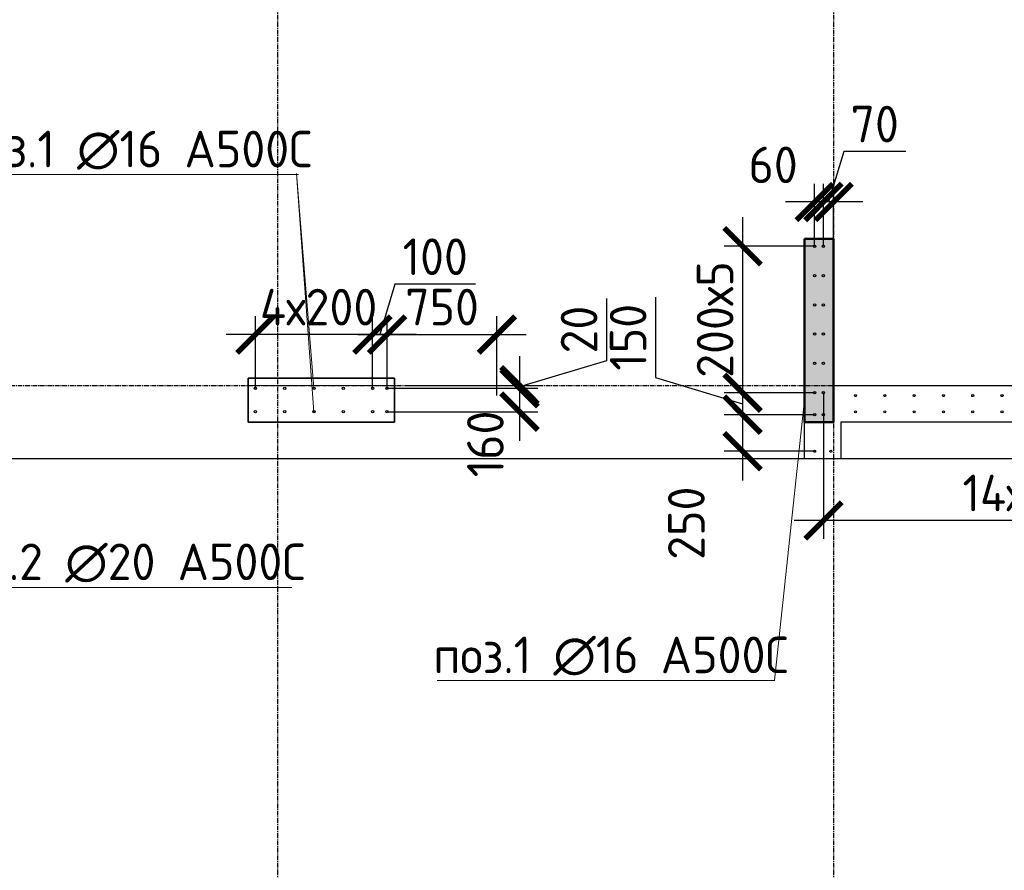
# Model space of a CAD drawing. Header units: millimetres. Extents: x -93479 to 1057970, y -66333 to 172656.
# Tile 459 of 473: x 1013049 to 1019775, y 32950 to 38759. Entities that reach past the tile are written whole.
import ezdxf

# ---------------------------------------------------------------- set-up
doc = ezdxf.new("R2010")
doc.units = ezdxf.units.MM
doc.linetypes.add('______5', pattern=[1100, 800, -100, 100, -100])
doc.linetypes.add('осевая', pattern=[50.8, 31.75, -6.35, 6.35, -6.35])
for name, color, linetype, lineweight in [('0 Фундамент', 5, 'Continuous', 30), ('1 Стены', 3, 'Continuous', 30), ('Конструкции 0.5', 5, 'Continuous', 50), ('Оси', 40, '______5', 18), ('подоснова', 151, 'Continuous', 5), ('РАЗМЕРЫ', 7, 'Continuous', 9), ('СТЕНЫ', 3, 'Continuous', 30)]:
    doc.layers.add(name, color=color, linetype=linetype, lineweight=lineweight)
doc.layers.add('Колонна_ бетон', color=7, linetype='Continuous', lineweight=50, true_color=0xb4b496)
doc.styles.add('GOST-2.304_Type-B', font='GOST_Common.ttf')
doc.dimstyles.new('СПДС', dxfattribs={"dimscale": 100, "dimtxt": 2.5, "dimasz": 2.5, "dimexe": 1.25, "dimexo": 0, "dimtad": 1, "dimdec": 0, "dimtxsty": 'GOST-2.304_Type-B', "dimblk": 'ARCHTICK', "dimcen": 2.5, "dimdle": 2, "dimadec": 0, "dimazin": 2, "dimtfac": 0.75, "dimtdec": 0, "dimtmove": 1, "dimatfit": 3, "dimfxl": 1, "dimtolj": 1, "dimarcsym": 1})

# ---------------------------------------------------------------- blocks, each defined once
blk = doc.blocks.new('_ArchTick')
at = {"color": 0, "linetype": 'ByBlock', "const_width": 0.15}
blk.add_lwpolyline([(-0.5, -0.5), (0.5, 0.5)], dxfattribs=at)
blk = doc.blocks.new('*D1165')
at = {"layer": 'DEFPOINTS', "color": 0, "ltscale": 100, "transparency": 16777216}
for p in [(1018479.3, 37211.4), (1017987.1, 36211.4), (1018479.3, 36211.4)]:
    blk.add_point(p, dxfattribs=at)
at = {"layer": 'РАЗМЕРЫ', "color": 0, "lineweight": -2, "transparency": 16777216}
for p, q in [((1017987.1, 37411.4), (1017987.1, 36011.4)), ((1018479.3, 37211.4), (1017862.1, 37211.4)), ((1018479.3, 36211.4), (1017862.1, 36211.4))]:
    blk.add_line(p, q, dxfattribs=at)
at = {"layer": 'РАЗМЕРЫ', "color": 0, "lineweight": -2, "ltscale": 100, "transparency": 16777216, "xscale": 250, "yscale": 250, "zscale": 250}
for p, rotation in [((1017987.1, 37211.4), 90), ((1017987.1, 36211.4), 270)]:
    blk.add_blockref('_ArchTick', p, dxfattribs=dict(at, rotation=rotation))
at = {"layer": 'РАЗМЕРЫ', "color": 0, "ltscale": 100, "transparency": 16777216, "insert": (1017799.4, 36711.4), "char_height": 250, "attachment_point": 5, "rotation": 90, "style": 'GOST-2.304_Type-B'}
blk.add_mtext('\\A1;200х5', dxfattribs=at)
blk = doc.blocks.new('*D1166')
at = {"layer": 'DEFPOINTS', "color": 0, "ltscale": 100, "transparency": 16777216}
for p in [(1018479.3, 36211.4), (1017987.1, 36061.4), (1018479.3, 36061.4)]:
    blk.add_point(p, dxfattribs=at)
at = {"layer": 'РАЗМЕРЫ', "color": 0, "lineweight": -2, "transparency": 16777216}
for p, q in [((1017392.9, 36865), (1017392.9, 36314.6)), ((1017987.1, 36411.4), (1017987.1, 35861.4)), ((1017392.9, 36314.6), (1017987.1, 36136.4)), ((1018479.3, 36211.4), (1017862.1, 36211.4)), ((1018479.3, 36061.4), (1017862.1, 36061.4))]:
    blk.add_line(p, q, dxfattribs=at)
at = {"layer": 'РАЗМЕРЫ', "color": 0, "lineweight": -2, "ltscale": 100, "transparency": 16777216, "xscale": 250, "yscale": 250, "zscale": 250}
for p, rotation in [((1017987.1, 36211.4), 90), ((1017987.1, 36061.4), 270)]:
    blk.add_blockref('_ArchTick', p, dxfattribs=dict(at, rotation=rotation))
at = {"layer": 'РАЗМЕРЫ', "color": 0, "ltscale": 100, "transparency": 16777216, "insert": (1017205.3, 36589.8), "char_height": 250, "attachment_point": 5, "rotation": 90, "style": 'GOST-2.304_Type-B'}
blk.add_mtext('\\A1;150', dxfattribs=at)
blk = doc.blocks.new('*D1167')
at = {"layer": 'DEFPOINTS', "color": 0, "ltscale": 100, "transparency": 16777216}
for p in [(1018479.3, 36061.4), (1017987.1, 35811.4), (1018479.3, 35811.4)]:
    blk.add_point(p, dxfattribs=at)
at = {"layer": 'РАЗМЕРЫ', "color": 0, "lineweight": -2, "transparency": 16777216}
for p, q in [((1017987.1, 36261.4), (1017987.1, 35611.4)), ((1018479.3, 36061.4), (1017862.1, 36061.4)), ((1018479.3, 35811.4), (1017862.1, 35811.4))]:
    blk.add_line(p, q, dxfattribs=at)
at = {"layer": 'РАЗМЕРЫ', "color": 0, "lineweight": -2, "ltscale": 100, "transparency": 16777216, "xscale": 250, "yscale": 250, "zscale": 250}
for p, rotation in [((1017987.1, 36061.4), 90), ((1017987.1, 35811.4), 270)]:
    blk.add_blockref('_ArchTick', p, dxfattribs=dict(at, rotation=rotation))
at = {"layer": 'РАЗМЕРЫ', "color": 0, "ltscale": 100, "transparency": 16777216, "insert": (1017603.1, 35320.5), "char_height": 250, "attachment_point": 5, "rotation": 90, "style": 'GOST-2.304_Type-B'}
blk.add_mtext('\\A1;250', dxfattribs=at)
blk = doc.blocks.new('*D1168')
at = {"layer": 'DEFPOINTS', "color": 0, "ltscale": 100, "transparency": 16777216}
for p in [(1018539.7, 37514), (1018609.2, 37261.4), (1018539.7, 37211.4)]:
    blk.add_point(p, dxfattribs=at)
at = {"layer": 'РАЗМЕРЫ', "color": 0, "lineweight": -2, "transparency": 16777216}
for p, q in [((1018677.7, 37858.1), (1018574.4, 37514)), ((1019102, 37858.1), (1018677.7, 37858.1)), ((1018539.7, 37211.4), (1018539.7, 37639)), ((1018609.2, 37261.4), (1018609.2, 37639)), ((1018809.2, 37514), (1018339.7, 37514))]:
    blk.add_line(p, q, dxfattribs=at)
at = {"layer": 'РАЗМЕРЫ', "color": 0, "lineweight": -2, "ltscale": 100, "transparency": 16777216, "xscale": 250, "yscale": 250, "zscale": 250}
blk.add_blockref('_ArchTick', (1018539.7, 37514), dxfattribs=at)
at = {"layer": 'РАЗМЕРЫ', "color": 0, "lineweight": -2, "ltscale": 100, "transparency": 16777216, "xscale": 250, "yscale": 250, "zscale": 250, "rotation": 180}
blk.add_blockref('_ArchTick', (1018609.2, 37514), dxfattribs=at)
at = {"layer": 'РАЗМЕРЫ', "color": 0, "ltscale": 100, "transparency": 16777216, "insert": (1018889.8, 38046), "char_height": 250, "attachment_point": 5, "style": 'GOST-2.304_Type-B'}
blk.add_mtext('\\A1;70', dxfattribs=at)
blk = doc.blocks.new('*D1169')
at = {"layer": 'DEFPOINTS', "color": 0, "ltscale": 100, "transparency": 16777216}
for p in [(1018479.3, 37514), (1018539.7, 37310.4), (1018479.3, 37211.4)]:
    blk.add_point(p, dxfattribs=at)
at = {"layer": 'РАЗМЕРЫ', "color": 0, "lineweight": -2, "transparency": 16777216}
for p, q in [((1018479.3, 37211.4), (1018479.3, 37639)), ((1018539.7, 37310.4), (1018539.7, 37639)), ((1018739.7, 37514), (1018279.3, 37514))]:
    blk.add_line(p, q, dxfattribs=at)
at = {"layer": 'РАЗМЕРЫ', "color": 0, "lineweight": -2, "ltscale": 100, "transparency": 16777216, "xscale": 250, "yscale": 250, "zscale": 250}
blk.add_blockref('_ArchTick', (1018479.3, 37514), dxfattribs=at)
at = {"layer": 'РАЗМЕРЫ', "color": 0, "lineweight": -2, "ltscale": 100, "transparency": 16777216, "xscale": 250, "yscale": 250, "zscale": 250, "rotation": 180}
blk.add_blockref('_ArchTick', (1018539.7, 37514), dxfattribs=at)
at = {"layer": 'РАЗМЕРЫ', "color": 0, "ltscale": 100, "transparency": 16777216, "insert": (1018196, 37767.5), "char_height": 250, "attachment_point": 5, "style": 'GOST-2.304_Type-B'}
blk.add_mtext('\\A1;60', dxfattribs=at)
blk = doc.blocks.new('*D1170')
at = {"layer": 'DEFPOINTS', "color": 0, "ltscale": 100, "transparency": 16777216}
for p in [(1018539.7, 36211.4), (1021359.4, 36074.4), (1018539.7, 35339)]:
    blk.add_point(p, dxfattribs=at)
at = {"layer": 'РАЗМЕРЫ', "color": 0, "lineweight": -2, "transparency": 16777216}
for p, q in [((1018539.7, 36211.4), (1018539.7, 35214)), ((1021359.4, 36074.4), (1021359.4, 35214)), ((1021559.4, 35339), (1018339.7, 35339))]:
    blk.add_line(p, q, dxfattribs=at)
at = {"layer": 'РАЗМЕРЫ', "color": 0, "lineweight": -2, "ltscale": 100, "transparency": 16777216, "xscale": 250, "yscale": 250, "zscale": 250, "rotation": 180}
blk.add_blockref('_ArchTick', (1018539.7, 35339), dxfattribs=at)
at = {"layer": 'РАЗМЕРЫ', "color": 0, "lineweight": -2, "ltscale": 100, "transparency": 16777216, "xscale": 250, "yscale": 250, "zscale": 250}
blk.add_blockref('_ArchTick', (1021359.4, 35339), dxfattribs=at)
at = {"layer": 'РАЗМЕРЫ', "color": 0, "ltscale": 100, "transparency": 16777216, "insert": (1019949.6, 35526.7), "char_height": 250, "attachment_point": 5, "style": 'GOST-2.304_Type-B'}
blk.add_mtext('\\A1;14х200', dxfattribs=at)
blk = doc.blocks.new('*D1294')
at = {"layer": 'DEFPOINTS', "color": 0, "ltscale": 100, "transparency": 16777216}
for p in [(1016309.2, 36608.4), (1015559.3, 36241.7), (1016309.2, 36191.7)]:
    blk.add_point(p, dxfattribs=at)
at = {"layer": 'РАЗМЕРЫ', "color": 0, "lineweight": -2, "transparency": 16777216}
for p, q in [((1015559.3, 36241.7), (1015559.3, 36733.4)), ((1016309.2, 36191.7), (1016309.2, 36733.4)), ((1015359.3, 36608.4), (1016509.2, 36608.4))]:
    blk.add_line(p, q, dxfattribs=at)
at = {"layer": 'РАЗМЕРЫ', "color": 0, "lineweight": -2, "ltscale": 100, "transparency": 16777216, "xscale": 250, "yscale": 250, "zscale": 250, "rotation": 180}
blk.add_blockref('_ArchTick', (1015559.3, 36608.4), dxfattribs=at)
at = {"layer": 'РАЗМЕРЫ', "color": 0, "lineweight": -2, "ltscale": 100, "transparency": 16777216, "xscale": 250, "yscale": 250, "zscale": 250}
blk.add_blockref('_ArchTick', (1016309.2, 36608.4), dxfattribs=at)
at = {"layer": 'РАЗМЕРЫ', "color": 0, "ltscale": 100, "transparency": 16777216, "insert": (1015934.3, 36796.3), "char_height": 250, "attachment_point": 5, "style": 'GOST-2.304_Type-B'}
blk.add_mtext('\\A1;750', dxfattribs=at)
blk = doc.blocks.new('*D1295')
at = {"layer": 'DEFPOINTS', "color": 0, "ltscale": 100, "transparency": 16777216}
for p in [(1015459.3, 36608.4), (1015459.3, 36241.7), (1015559.3, 36241.7)]:
    blk.add_point(p, dxfattribs=at)
at = {"layer": 'РАЗМЕРЫ', "color": 0, "lineweight": -2, "transparency": 16777216}
for p, q in [((1015612.5, 36952.3), (1015509.3, 36608.4)), ((1016162.9, 36952.3), (1015612.5, 36952.3)), ((1015459.3, 36241.7), (1015459.3, 36733.4)), ((1015559.3, 36241.7), (1015559.3, 36733.4)), ((1015759.3, 36608.4), (1015259.3, 36608.4))]:
    blk.add_line(p, q, dxfattribs=at)
at = {"layer": 'РАЗМЕРЫ', "color": 0, "lineweight": -2, "ltscale": 100, "transparency": 16777216, "xscale": 250, "yscale": 250, "zscale": 250}
blk.add_blockref('_ArchTick', (1015459.3, 36608.4), dxfattribs=at)
at = {"layer": 'РАЗМЕРЫ', "color": 0, "lineweight": -2, "ltscale": 100, "transparency": 16777216, "xscale": 250, "yscale": 250, "zscale": 250, "rotation": 180}
blk.add_blockref('_ArchTick', (1015559.3, 36608.4), dxfattribs=at)
at = {"layer": 'РАЗМЕРЫ', "color": 0, "ltscale": 100, "transparency": 16777216, "insert": (1015887.7, 37139.9), "char_height": 250, "attachment_point": 5, "style": 'GOST-2.304_Type-B'}
blk.add_mtext('\\A1;100', dxfattribs=at)
blk = doc.blocks.new('*D1296')
at = {"layer": 'DEFPOINTS', "color": 0, "ltscale": 100, "transparency": 16777216}
for p in [(1014659.3, 36608.4), (1014659.3, 36241.7), (1015459.3, 36241.7)]:
    blk.add_point(p, dxfattribs=at)
at = {"layer": 'РАЗМЕРЫ', "color": 0, "lineweight": -2, "transparency": 16777216}
for p, q in [((1014659.3, 36241.7), (1014659.3, 36733.4)), ((1015459.3, 36241.7), (1015459.3, 36733.4)), ((1015659.3, 36608.4), (1014459.3, 36608.4))]:
    blk.add_line(p, q, dxfattribs=at)
at = {"layer": 'РАЗМЕРЫ', "color": 0, "lineweight": -2, "ltscale": 100, "transparency": 16777216, "xscale": 250, "yscale": 250, "zscale": 250, "rotation": 180}
blk.add_blockref('_ArchTick', (1014659.3, 36608.4), dxfattribs=at)
at = {"layer": 'РАЗМЕРЫ', "color": 0, "lineweight": -2, "ltscale": 100, "transparency": 16777216, "xscale": 250, "yscale": 250, "zscale": 250}
blk.add_blockref('_ArchTick', (1015459.3, 36608.4), dxfattribs=at)
at = {"layer": 'РАЗМЕРЫ', "color": 0, "ltscale": 100, "transparency": 16777216, "insert": (1015090.9, 36796.1), "char_height": 250, "attachment_point": 5, "style": 'GOST-2.304_Type-B'}
blk.add_mtext('\\A1;4х200', dxfattribs=at)
blk = doc.blocks.new('*D1297')
at = {"layer": 'DEFPOINTS', "color": 0, "ltscale": 100, "transparency": 16777216}
for p in [(1015707.9, 36261.4), (1015559.3, 36241.7), (1016463.5, 36241.7)]:
    blk.add_point(p, dxfattribs=at)
at = {"layer": 'РАЗМЕРЫ', "color": 0, "lineweight": -2, "transparency": 16777216}
for p, q in [((1017057.6, 36855.1), (1017057.6, 36429.8)), ((1016463.5, 36461.4), (1016463.5, 36041.7)), ((1017057.6, 36429.8), (1016463.5, 36251.5)), ((1015707.9, 36261.4), (1016588.5, 36261.4)), ((1015559.3, 36241.7), (1016588.5, 36241.7))]:
    blk.add_line(p, q, dxfattribs=at)
at = {"layer": 'РАЗМЕРЫ', "color": 0, "lineweight": -2, "ltscale": 100, "transparency": 16777216, "xscale": 250, "yscale": 250, "zscale": 250}
for p, rotation in [((1016463.5, 36261.4), 270), ((1016463.5, 36241.7), 90)]:
    blk.add_blockref('_ArchTick', p, dxfattribs=dict(at, rotation=rotation))
at = {"layer": 'РАЗМЕРЫ', "color": 0, "ltscale": 100, "transparency": 16777216, "insert": (1016870, 36642.4), "char_height": 250, "attachment_point": 5, "rotation": 90, "style": 'GOST-2.304_Type-B'}
blk.add_mtext('\\A1;20', dxfattribs=at)
blk = doc.blocks.new('*D1293')
at = {"layer": 'DEFPOINTS', "color": 0, "ltscale": 100, "transparency": 16777216}
for p in [(1015718.6, 36241.7), (1015559.3, 36082), (1016463.5, 36082)]:
    blk.add_point(p, dxfattribs=at)
at = {"layer": 'РАЗМЕРЫ', "color": 0, "lineweight": -2, "transparency": 16777216}
for p, q in [((1016463.5, 36441.7), (1016463.5, 35882)), ((1015718.6, 36241.7), (1016588.5, 36241.7)), ((1015559.3, 36082), (1016588.5, 36082))]:
    blk.add_line(p, q, dxfattribs=at)
at = {"layer": 'РАЗМЕРЫ', "color": 0, "lineweight": -2, "ltscale": 100, "transparency": 16777216, "xscale": 250, "yscale": 250, "zscale": 250}
for p, rotation in [((1016463.5, 36241.7), 90), ((1016463.5, 36082), 270)]:
    blk.add_blockref('_ArchTick', p, dxfattribs=dict(at, rotation=rotation))
at = {"layer": 'РАЗМЕРЫ', "color": 0, "ltscale": 100, "transparency": 16777216, "insert": (1016230.2, 35861.7), "char_height": 250, "attachment_point": 5, "rotation": 90, "style": 'GOST-2.304_Type-B'}
blk.add_mtext('\\A1;160', dxfattribs=at)
blk = doc.blocks.new('оси2')
at = {"layer": 'Оси', "color": 7, "linetype": 'осевая', "lineweight": 25, "transparency": 33554687}
for p, q in [((1020445.5, 5465.4), (1020445.5, -20739.3)), ((1024245.5, 5465.4), (1024245.5, -20739.3)), ((979200, -14692.9), (1032582.1, -14692.9))]:
    blk.add_line(p, q, dxfattribs=at)

msp = doc.modelspace()

# ---------------------------------------------------------------- hatches: boundary and pattern name
at = {"layer": 'Конструкции 0.5', "lineweight": 0, "true_color": 0x939598, "transparency": 33554648}
h = msp.add_hatch(dxfattribs=at)
h.set_pattern_fill('ANSI35', color=252, scale=50)
h.set_pattern_definition([(45, (0, -33113.54), (-224.5064, 224.5064), []), (45, (224.5, -33113.54), (-224.5064, 224.5064), [396.875, -79.375, 0, -79.375])])
h.paths.add_polyline_path([(1018409.3, 37261.4), (1018609.2, 37261.4), (1018609.2, 36011.4), (1018409.3, 36011.4)])
h.paths.add_polyline_path([(1024809.3, 37011.4), (1025059.3, 37011.4), (1025059.3, 36011.4), (1024809.3, 36011.4)])
h.paths.add_polyline_path([(1024809.2, 41961.4), (1025059.2, 41961.4), (1025059.2, 40961.4), (1024809.2, 40961.4)])
h.paths.add_polyline_path([(1023809.2, 46761.4), (1025059.3, 46761.4), (1025059.3, 46561.4), (1023809.2, 46561.4)])
h.paths.add_polyline_path([(1024809.2, 50161.4), (1025059.2, 50161.4), (1025059.2, 49161.4), (1024809.2, 49161.4)])
h.paths.add_polyline_path([(1024809.3, 52911.4), (1025059.2, 52911.4), (1025059.2, 51911.4), (1024809.3, 51911.4)])
h.paths.add_polyline_path([(1021609.2, 52911.4), (1022608.9, 52911.4), (1022608.9, 52661.4), (1021609.2, 52661.4)])
h.paths.add_polyline_path([(1017469.2, 52911.4), (1018469.2, 52911.4), (1018469.2, 52661.4), (1017469.2, 52661.4)])
h.paths.add_polyline_path([(1014609.2, 52911.4), (1014809.2, 52911.4), (1014809.2, 51661.4), (1014609.2, 51661.4)])
h.paths.add_polyline_path([(1009309.3, 52911.4), (1009509.3, 52911.4), (1009509.3, 51661.4), (1009309.3, 51661.4)])
h.paths.add_polyline_path([(994159.2, 52911.4), (995159.2, 52911.4), (995159.2, 52661.4), (994159.2, 52661.4)])
h.paths.add_polyline_path([(991159.2, 52911.4), (991359.2, 52911.4), (991359.2, 51661.4), (991159.2, 51661.4)])
h.paths.add_polyline_path([(986559.2, 52911.4), (986759.3, 52911.4), (986759.3, 51664.4), (986559.2, 51664.4)])
h.paths.add_polyline_path([(982109.3, 52911.4), (983098.2, 52911.4), (983098.2, 52661.4), (982109.3, 52661.4)])
h.paths.add_polyline_path([(977759.2, 52911.4), (978009.2, 52911.4), (978009.2, 51911.4), (977759.2, 51911.4)])

# ---------------------------------------------------------------- linework, layer by layer
at = {"layer": '0 Фундамент', "color": 7}
msp.add_lwpolyline([(977509.3, 35761.4), (1025309.3, 35761.4), (1025309.3, 53161.4), (1021359.3, 53161.4)], dxfattribs=at)
at = {"layer": '1 Стены', "color": 7, "lineweight": 0}
for p, q in [((1014609.3, 36011.4, -360), (1014609.3, 36261.4, -360)), ((1014609.3, 36261.4, -360), (1015609.3, 36261.4, -360)), ((1015609.3, 36261.4, -360), (1015609.3, 36011.4, -360)), ((1015609.3, 36011.4, -360), (1014609.3, 36011.4, -360))]:
    msp.add_line(p, q, dxfattribs=at)
at = {"layer": 'Колонна_ бетон', "color": 7, "linetype": 'Continuous', "lineweight": 35, "transparency": 33554687}
for p, q in [((1015609.2, 36311.4, 360), (1014609.2, 36311.4, 360)), ((1014609.2, 36311.4, 360), (1014609.2, 36011.4, 360)), ((1015609.2, 36011.4, 360), (1015609.2, 36311.4, 360)), ((1015609.2, 36011.4, 360), (1014609.2, 36011.4, 360))]:
    msp.add_line(p, q, dxfattribs=at)
at = {"layer": 'Конструкции 0.5', "color": 7}
msp.add_lwpolyline([(1018409.3, 37261.4), (1018609.2, 37261.4), (1018609.2, 36011.4), (1018409.3, 36011.4)], close=True, dxfattribs=at)
at = {"layer": 'подоснова', "color": 7, "lineweight": 15, "ltscale": 0.3}
for p, q in [((1012647, 37700.8), (1014952.8, 37700.8)), ((1015059.3, 36081, -360), (1014939.6, 37707.6, -360)), ((1015059.3, 36241.7, 360), (1014939.6, 37707.6, -360)), ((1014951.8, 37700.6), (1014951.7, 37700.6)), ((1018409.3, 36163), (1018205.6, 34246.1)), ((1012502.5, 34881.7), (1014908.4, 34881.7)), ((1015900.7, 34246.4), (1018206.5, 34246.4)), ((1018205.6, 34246.1), (1018205.5, 34246.1))]:
    msp.add_line(p, q, dxfattribs=at)
at = {"layer": 'РАЗМЕРЫ', "color": 7, "linetype": 'Continuous', "lineweight": 30}
for centre, radius in [((1018479.3, 37211.4, -360), 8), ((1018539.7, 37211.4, -360), 8), ((1018479.3, 37011.4, -360), 8), ((1018539.7, 37011.4, -360), 8), ((1018479.3, 36811.4, -360), 8), ((1018539.7, 36811.4, -360), 8), ((1018479.3, 36611.4, -360), 8), ((1018539.7, 36611.4, -360), 8), ((1018479.3, 36411.4, -360), 8), ((1018539.7, 36411.4, -360), 8), ((1014659.3, 36241.7, 360), 8), ((1014859.3, 36241.7, 360), 8), ((1015059.3, 36241.7, 360), 8), ((1015259.3, 36241.7, 360), 8), ((1015459.3, 36241.7, 360), 8), ((1015559.3, 36241.7, 360), 8), ((1018479.3, 36211.4, -360), 8), ((1018539.7, 36211.4, -360), 8), ((1018759.2, 36191.7, -360), 7), ((1018959.2, 36191.7, -360), 7), ((1019159.2, 36191.7, -360), 7), ((1019359.2, 36191.7, -360), 7), ((1019559.2, 36191.7, -360), 7), ((1019759.2, 36191.7, -360), 7), ((1014659.3, 36081, -360), 8), ((1014859.3, 36081, -360), 8), ((1015059.3, 36081, -360), 8), ((1015259.3, 36081, -360), 8), ((1015459.3, 36081, -360), 8), ((1015559.3, 36081, -360), 8), ((1018479.3, 36061.4, -360), 8), ((1018539.7, 36061.4, -360), 8), ((1018759.2, 36081.4, -360), 7), ((1018959.2, 36081.4, -360), 7), ((1019159.2, 36081.4, -360), 7), ((1019359.2, 36081.4, -360), 7), ((1019559.2, 36081.4, -360), 7), ((1019759.2, 36081.4, -360), 7), ((1018479.3, 35811.4, -360), 7), ((1018589.7, 35811.4, -360), 7)]:
    msp.add_circle(centre, radius, dxfattribs=at)
at = {"layer": 'СТЕНЫ', "color": 7, "linetype": 'Continuous', "transparency": 33554687}
for p, q in [((1018409.2, 37261.4, 360), (1018409.2, 37261.4, 360)), ((1018409.2, 37261.4, 360), (1018609.2, 37261.4, 360)), ((1018409.2, 35761.4, 360), (1018409.2, 37261.4, 360)), ((1018609.2, 37261.4, 360), (1018609.2, 37261.4, 360)), ((1018609.2, 37261.4, 360), (1018609.2, 36261.4, 360)), ((1018609.2, 36261.4, 360), (1024809.2, 36261.4, 360)), ((1018609.2, 36261.4, 360), (1018609.2, 36261.4, 360)), ((1018659.2, 36011.4, 360), (1018659.2, 36011.4, 360)), ((1025059.2, 36011.4, 360), (1018659.2, 36011.4, 360)), ((1018659.2, 36011.4, 360), (1018659.2, 35761.4, 360)), ((1018409.2, 35761.4, 360), (1018409.2, 35761.4, 360)), ((1018409.2, 35761.4, 360), (1018659.2, 35761.4, 360)), ((1018659.2, 35761.4, 360), (1018659.2, 35761.4, 360))]:
    msp.add_line(p, q, dxfattribs=at)
at = {"layer": 'СТЕНЫ', "color": 7, "lineweight": 0}
msp.add_lwpolyline([(1018609.2, 36011.4), (1018409.2, 36011.4), (1018409.2, 37261.4), (1018609.2, 37261.4)], close=True, dxfattribs=at)

# ---------------------------------------------------------------- block references
at = {"layer": 'РАЗМЕРЫ', "color": 7}
msp.add_blockref('оси2', (-5636.2, 50954.2, -360), dxfattribs=at)

# ---------------------------------------------------------------- texts
at = {"layer": 'подоснова', "color": 7, "ltscale": 0.3, "style": 'GOST-2.304_Type-B'}
for s, p in [('поз.1 ∅16 А500С', (1012620.9, 37750.6)), ('поз.2 ∅20 А500С', (1012496.4, 34931.5)), ('поз.1 ∅16 А500С', (1015874.7, 34296.1))]:
    msp.add_text(s, height=250, dxfattribs=at).set_placement(p)

# ---------------------------------------------------------------- dimensions: what is measured, and where the dimension line sits
at = {"layer": 'РАЗМЕРЫ', "color": 7}
for base, p1, p2, picture, middle in [((1018539.6844, 37513.9607), (1018609.1964, 37261.3626, -360), (1018539.6844, 37211.3621, -360), '*D1168', (1018740.1781, 38045.9614)), ((1015459.3, 36608.4, 720), (1015559.3, 36241.7, 360), (1015459.3, 36241.7, 360), '*D1295', (1015675, 37139.9, 720)), ((1016309.2, 36608.4), (1015559.3, 36241.7, 360), (1016309.2, 36191.7), '*D1294', (1015934.3, 36796.3))]:
    dim = msp.add_linear_dim(base=base, p1=p1, p2=p2, dimstyle='СПДС', dxfattribs=at)
    dim.commit()
    dim.dimension.update_dxf_attribs({"geometry": picture, "text_midpoint": middle})
dim = msp.add_linear_dim(base=(1018479.3, 37514), p1=(1018539.7, 37310.4), p2=(1018479.3, 37211.4, -360), dimstyle='СПДС', dxfattribs=at)
dim.commit()
dim.dimension.update_dxf_attribs({"geometry": '*D1169', "text_midpoint": (1018196, 37579.9), "dimtype": 160})
dim = msp.add_linear_dim(base=(1017987.1, 36211.4), p1=(1018479.3, 37211.4, -360), p2=(1018479.3, 36211.4, -360), angle=90, text='200х5', dimstyle='СПДС', dxfattribs=at)
dim.commit()
dim.dimension.update_dxf_attribs({"geometry": '*D1165', "text_midpoint": (1017799.4, 36711.4)})
dim = msp.add_linear_dim(base=(1014659.3, 36608.4, 720), p1=(1015459.3, 36241.7, 360), p2=(1014659.3, 36241.7, 360), text='4х200', dimstyle='СПДС', dxfattribs=at)
dim.commit()
dim.dimension.update_dxf_attribs({"geometry": '*D1296', "text_midpoint": (1015090.9, 36608.4, 720), "dimtype": 160})
for base, p1, p2, picture, middle in [((1017987.1, 36061.4), (1018479.3, 36211.4, -360), (1018479.3, 36061.4, -360), '*D1166', (1017205.3, 36377.1)), ((1016463.5, 36241.7, 720), (1015707.9, 36261.4, -360), (1015559.3, 36241.7, 720), '*D1297', (1016870, 36492.3, 720))]:
    dim = msp.add_linear_dim(base=base, p1=p1, p2=p2, angle=90, dimstyle='СПДС', dxfattribs=at)
    dim.commit()
    dim.dimension.update_dxf_attribs({"geometry": picture, "text_midpoint": middle})
for base, p1, p2, picture, middle in [((1016463.5, 36082), (1015718.6, 36241.7, 720), (1015559.3, 36082, -360), '*D1293', (1016417.8, 35861.7)), ((1017987.1, 35811.4), (1018479.3, 36061.4, -360), (1018479.3, 35811.4, -360), '*D1167', (1017790.7, 35320.5))]:
    dim = msp.add_linear_dim(base=base, p1=p1, p2=p2, angle=90, dimstyle='СПДС', dxfattribs=at)
    dim.commit()
    dim.dimension.update_dxf_attribs({"geometry": picture, "text_midpoint": middle, "dimtype": 160})
dim = msp.add_linear_dim(base=(1018539.7, 35339), p1=(1021359.4, 36074.4, -360), p2=(1018539.7, 36211.4, -360), text='14х200', dimstyle='СПДС', dxfattribs=at)
dim.commit()
dim.dimension.update_dxf_attribs({"geometry": '*D1170', "text_midpoint": (1019949.6, 35526.7)})

doc.saveas('drawing.dxf')
